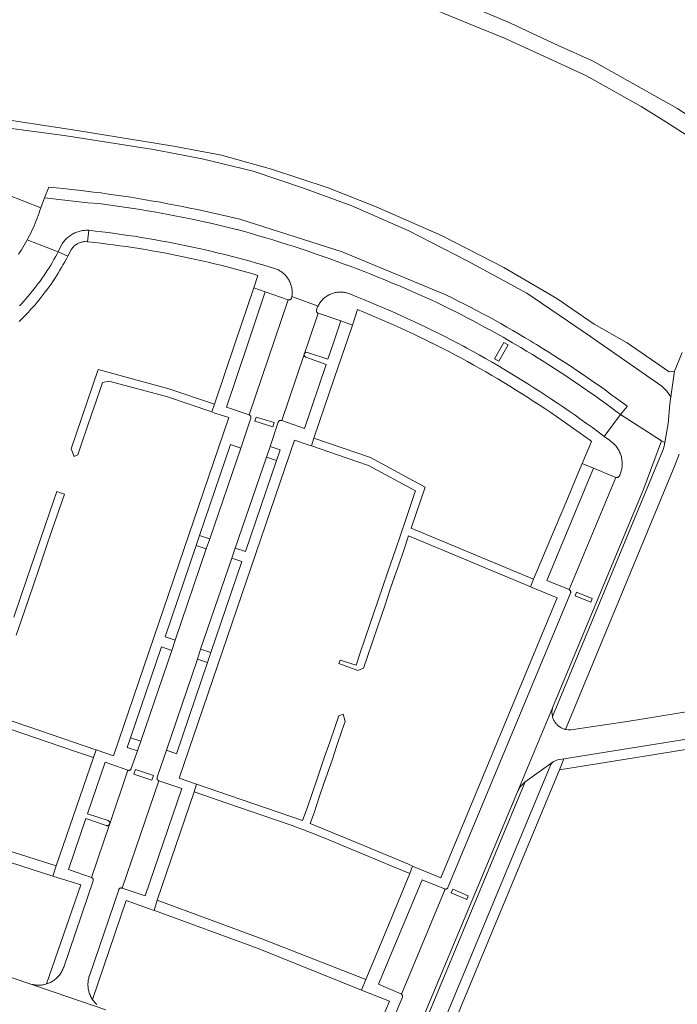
# Model space of a CAD drawing. Extents: x 146402 to 164798, y 455483 to 464134.
# Tile 421 of 575: x 157840 to 157963, y 461876 to 462061. Entities that reach past the tile are written whole.
import ezdxf

# ---------------------------------------------------------------- set-up
doc = ezdxf.new("R2010")
doc.units = 0
doc.header["$LTSCALE"] = 0.2
for name, color, linetype, lineweight in [('B-XX-VH-VERHARDING_ASFALT-GV', 252, 'CONTINUOUS', 18), ('B-XX-VH-VERHARDING_BETONSTRAATSTEEN-GV', 252, 'CONTINUOUS', 18), ('B-XX-VH-VERHARDING_FUNDERING_ZAND-GV', 252, 'CONTINUOUS', 18), ('B-XX-VH-VERHARDING_TEGEL-GV', 252, 'CONTINUOUS', 18)]:
    doc.layers.add(name, color=color, linetype=linetype, lineweight=lineweight)

msp = doc.modelspace()

# ---------------------------------------------------------------- linework, layer by layer
at = {"layer": 'B-XX-VH-VERHARDING_ASFALT-GV'}
for points in [[(157913.735, 462063.89), (157923.759, 462059.72), (157930.386, 462057.037), (157939.362, 462052.955), (157945.773, 462049.978), (157955.992, 462044.24), (157960.594, 462041.367), (157976.211, 462031.369), (157982.303, 462026.869), (157983.57, 462025.966), (157983.575, 462025.092), (157983.506, 462024.583), (157982.969, 462023.377), (157983.075, 462023.293), (157986.445, 462027.264), (157984.784, 462028.708), (157978.207, 462033.497), (157962.758, 462043.857), (157957.992, 462046.541), (157946.878, 462052.819), (157940.433, 462055.704), (157931.491, 462059.879), (157924.918, 462062.702)], [(157963.656, 461998.167), (157962.228, 461994.662), (157961.554, 461989.859), (157961.368, 461988.529), (157961.058, 461984.89), (157960.424, 461981.293), (157960.274, 461980.644), (157960.113, 461979.998), (157939.357, 461929.984), (157939.399, 461929.828), (157939.449, 461929.673), (157939.507, 461929.522), (157939.572, 461929.373), (157939.644, 461929.228), (157939.723, 461929.086), (157939.809, 461928.949), (157939.902, 461928.816), (157940.001, 461928.688), (157940.107, 461928.565), (157940.218, 461928.447), (157940.335, 461928.335), (157940.458, 461928.228), (157940.585, 461928.128), (157940.718, 461928.034), (157940.854, 461927.947), (157940.995, 461927.867), (157941.14, 461927.794), (157941.288, 461927.728), (157941.439, 461927.67), (157941.593, 461927.619), (157941.749, 461927.575), (157941.821, 461927.558), (157962.29, 461977.004), (157963.08, 461979.101)], [(157912.191, 461866.47), (157932.83, 461915.829), (157939.365, 461931.575), (157956.462, 461972.663), (157959.772, 461981.606), (157952.116, 461986.523), (157949.07, 461982.461), (157950.045, 461981.728), (157950.248, 461981.575), (157950.412, 461981.453), (157950.571, 461981.324), (157950.724, 461981.189), (157950.873, 461981.049), (157951.016, 461980.902), (157951.152, 461980.75), (157951.283, 461980.593), (157951.408, 461980.431), (157951.526, 461980.264), (157951.637, 461980.093), (157951.742, 461979.917), (157951.84, 461979.738), (157951.931, 461979.555), (157952.014, 461979.368), (157952.09, 461979.178), (157952.159, 461978.986), (157952.22, 461978.791), (157952.273, 461978.593), (157952.319, 461978.394), (157952.357, 461978.193), (157952.387, 461977.991), (157952.409, 461977.788), (157952.423, 461977.584), (157952.429, 461977.379), (157952.427, 461977.175), (157952.417, 461976.97), (157952.399, 461976.767), (157952.373, 461976.564), (157952.339, 461976.362), (157952.297, 461976.162), (157952.248, 461975.964), (157952.19, 461975.768), (157952.126, 461975.574), (157952.053, 461975.383), (157951.973, 461975.194), (157951.886, 461975.009), (157951.884, 461975.005), (157951.611, 461974.738), (157951.23, 461974.73), (157942.491, 461953.735), (157942.547, 461953.704), (157942.599, 461953.666), (157942.646, 461953.623), (157942.687, 461953.573), (157942.722, 461953.519), (157942.749, 461953.461), (157942.77, 461953.4), (157942.782, 461953.337), (157942.787, 461953.273), (157942.783, 461953.209), (157942.772, 461953.146), (157942.753, 461953.085), (157942.741, 461953.056), (157919.8, 461897.929), (157919.797, 461897.921), (157919.793, 461897.913), (157919.79, 461897.905), (157919.786, 461897.898), (157919.782, 461897.89), (157919.778, 461897.883), (157919.774, 461897.875), (157919.769, 461897.867), (157919.765, 461897.86), (157919.76, 461897.853), (157919.756, 461897.846), (157919.751, 461897.839), (157919.746, 461897.831), (157919.741, 461897.824), (157919.736, 461897.818), (157919.73, 461897.811), (157919.725, 461897.804), (157919.719, 461897.798), (157919.714, 461897.791), (157919.708, 461897.785), (157919.702, 461897.778), (157919.696, 461897.772), (157919.69, 461897.766), (157919.684, 461897.76), (157919.677, 461897.754), (157919.671, 461897.749), (157919.664, 461897.743), (157919.658, 461897.737), (157919.651, 461897.732), (157919.644, 461897.727), (157919.637, 461897.722), (157919.63, 461897.717), (157919.623, 461897.712), (157919.616, 461897.707), (157919.609, 461897.702), (157919.602, 461897.698), (157919.594, 461897.693), (157919.587, 461897.689), (157919.579, 461897.685), (157919.572, 461897.681), (157919.564, 461897.677), (157919.556, 461897.673), (157919.549, 461897.67), (157919.541, 461897.666), (157919.533, 461897.663), (157919.525, 461897.659), (157919.517, 461897.656), (157919.509, 461897.653), (157919.5, 461897.651), (157919.492, 461897.648), (157919.484, 461897.646), (157919.476, 461897.643), (157919.467, 461897.641), (157919.459, 461897.639), (157919.451, 461897.637), (157919.442, 461897.635), (157919.434, 461897.634), (157919.425, 461897.632), (157919.417, 461897.631), (157919.408, 461897.63), (157919.4, 461897.629), (157919.391, 461897.628), (157919.383, 461897.627), (157919.374, 461897.626), (157919.365, 461897.626), (157919.357, 461897.626), (157919.348, 461897.626), (157919.34, 461897.626), (157919.331, 461897.626), (157919.322, 461897.626), (157919.314, 461897.627), (157919.305, 461897.627), (157919.288, 461897.629), (157911.11, 461877.953), (157911.289, 461877.682), (157911.259, 461877.359), (157904.648, 461861.685)], [(157915.03, 461863.182), (157939.05, 461920.952), (157939.265, 461921.228), (157939.525, 461921.464), (157934.238, 461917.738), (157912.023, 461864.288)], [(157912.023, 461864.288), (157934.238, 461917.738), (157933.41, 461916.875), (157932.83, 461915.829), (157912.191, 461866.47)], [(157855.727, 461875.015), (157841.517, 461879.893), (157841.492, 461879.902), (157835.35, 461881.962), (157822.028, 461886.282), (157812.414, 461889.118), (157796.081, 461893.687), (157787.837, 461895.917), (157786.145, 461890.092), (157787.503, 461889.727), (157790.63, 461888.888), (157798.324, 461886.802), (157808.446, 461883.954), (157818.058, 461881.13), (157823.278, 461879.496), (157829.017, 461877.681), (157829.517, 461877.59), (157836.783, 461875.164)]]:
    msp.add_lwpolyline(points, dxfattribs=at)
for points in [[(157943.598, 461952.593), (157943.889, 461953.273), (157946.788, 461952.076), (157946.531, 461951.397)], [(157920.418, 461896.908), (157920.691, 461897.592), (157923.612, 461896.381), (157923.344, 461895.694)]]:
    msp.add_lwpolyline(points, close=True, dxfattribs=at)
at = {"layer": 'B-XX-VH-VERHARDING_BETONSTRAATSTEEN-GV'}
for points in [[(157846.432, 462029.034), (157845.03, 462029.169), (157844.256, 462027.138), (157852.366, 462026.239), (157854.416, 462026.059), (157855.718, 462025.892), (157857.02, 462025.717), (157858.32, 462025.534), (157859.62, 462025.343), (157860.918, 462025.145), (157862.215, 462024.938), (157863.51, 462024.724), (157864.804, 462024.501), (157866.097, 462024.271), (157867.389, 462024.033), (157868.679, 462023.787), (157869.967, 462023.533), (157871.254, 462023.271), (157872.539, 462023.002), (157873.823, 462022.724), (157875.104, 462022.439), (157876.385, 462022.146), (157877.663, 462021.845), (157878.939, 462021.537), (157880.214, 462021.22), (157880.327, 462021.192), (157881.668, 462020.82), (157883.006, 462020.44), (157884.343, 462020.052), (157885.677, 462019.657), (157887.008, 462019.254), (157888.338, 462018.844), (157889.665, 462018.426), (157890.989, 462018), (157892.312, 462017.567), (157893.631, 462017.126), (157894.948, 462016.677), (157896.263, 462016.221), (157897.574, 462015.757), (157898.884, 462015.286), (157900.19, 462014.807), (157901.494, 462014.321), (157902.794, 462013.827), (157904.092, 462013.326), (157905.387, 462012.817), (157906.679, 462012.301), (157907.969, 462011.778), (157909.255, 462011.247), (157910.538, 462010.709), (157911.818, 462010.163), (157913.094, 462009.61), (157914.368, 462009.05), (157915.638, 462008.482), (157916.905, 462007.907), (157917.691, 462007.546), (157918.84, 462006.988), (157919.985, 462006.423), (157921.126, 462005.85), (157922.264, 462005.271), (157923.398, 462004.684), (157924.529, 462004.09), (157925.656, 462003.49), (157926.779, 462002.882), (157927.898, 462002.267), (157929.013, 462001.645), (157930.125, 462001.016), (157931.232, 462000.38), (157931.885, 462000), (157932.336, 461999.737), (157933.435, 461999.088), (157934.53, 461998.431), (157935.621, 461997.768), (157936.708, 461997.098), (157937.791, 461996.421), (157938.87, 461995.737), (157939.944, 461995.047), (157941.014, 461994.349), (157942.079, 461993.645), (157943.14, 461992.935), (157944.197, 461992.218), (157945.249, 461991.494), (157946.296, 461990.763), (157947.339, 461990.027), (157948.378, 461989.283), (157949.411, 461988.533), (157950.44, 461987.777), (157951.464, 461987.014), (157952.116, 461986.523), (157953.389, 461988.079), (157953.37, 461988.093), (157952.341, 461988.866), (157951.307, 461989.633), (157950.269, 461990.393), (157949.225, 461991.147), (157948.177, 461991.895), (157947.125, 461992.635), (157946.067, 461993.37), (157945.006, 461994.097), (157943.939, 461994.818), (157942.869, 461995.533), (157941.794, 461996.241), (157940.714, 461996.942), (157939.63, 461997.636), (157938.542, 461998.323), (157937.45, 461999.004), (157936.353, 461999.678), (157935.822, 462000), (157935.252, 462000.345), (157934.147, 462001.006), (157933.038, 462001.659), (157931.925, 462002.306), (157930.808, 462002.945), (157929.687, 462003.578), (157928.563, 462004.204), (157927.434, 462004.822), (157926.301, 462005.434), (157925.165, 462006.039), (157924.025, 462006.636), (157922.881, 462007.227), (157921.734, 462007.81), (157920.583, 462008.386), (157919.428, 462008.955), (157899.974, 462017.042), (157880.842, 462023.146), (157879.739, 462023.413), (157878.368, 462023.738), (157876.996, 462024.054), (157875.622, 462024.363), (157874.245, 462024.665), (157872.868, 462024.958), (157871.489, 462025.243), (157870.108, 462025.521), (157868.725, 462025.791), (157867.341, 462026.053), (157865.956, 462026.307), (157864.569, 462026.553), (157863.181, 462026.791), (157861.792, 462027.022), (157860.401, 462027.244), (157859.009, 462027.459), (157857.615, 462027.666), (157856.221, 462027.864), (157854.826, 462028.055), (157853.429, 462028.238), (157852.032, 462028.413), (157850.633, 462028.58), (157849.234, 462028.739), (157847.833, 462028.891)], [(157852.366, 462026.239), (157844.256, 462027.138), (157843.548, 462025.279), (157843.393, 462024.793), (157843.231, 462024.309), (157843.06, 462023.827), (157842.883, 462023.349), (157842.698, 462022.873), (157842.505, 462022.4), (157842.305, 462021.93), (157842.098, 462021.464), (157841.883, 462021), (157841.661, 462020.541), (157841.432, 462020.084), (157841.196, 462019.631), (157841.023, 462019.31), (157846.781, 462017.01), (157846.871, 462017.182), (157847.144, 462017.718), (157847.409, 462018.257), (157847.548, 462018.545), (157847.667, 462018.72), (157847.792, 462018.89), (157847.924, 462019.055), (157848.062, 462019.215), (157848.205, 462019.37), (157848.355, 462019.519), (157848.51, 462019.663), (157848.67, 462019.801), (157848.836, 462019.932), (157849.006, 462020.057), (157849.181, 462020.176), (157849.36, 462020.287), (157849.544, 462020.392), (157849.731, 462020.49), (157849.922, 462020.581), (157850.116, 462020.664), (157850.313, 462020.74), (157850.513, 462020.809), (157850.715, 462020.87), (157850.92, 462020.923), (157851.126, 462020.968), (157851.334, 462021.006), (157851.543, 462021.036), (157851.754, 462021.058), (157851.964, 462021.071), (157852.176, 462021.077), (157852.387, 462021.075), (157852.544, 462021.068), (157853.769, 462020.93), (157854.993, 462020.784), (157856.216, 462020.631), (157857.438, 462020.469), (157858.659, 462020.299), (157859.879, 462020.122), (157861.098, 462019.936), (157862.315, 462019.743), (157863.531, 462019.542), (157864.746, 462019.332), (157865.96, 462019.115), (157867.172, 462018.891), (157868.382, 462018.658), (157869.591, 462018.417), (157870.799, 462018.169), (157872.004, 462017.913), (157873.208, 462017.648), (157874.411, 462017.377), (157875.611, 462017.097), (157876.81, 462016.809), (157878.007, 462016.514), (157879.202, 462016.211), (157880.395, 462015.9), (157881.585, 462015.582), (157882.774, 462015.256), (157883.961, 462014.922), (157885.145, 462014.58), (157886.328, 462014.231), (157887.317, 462013.932), (157887.502, 462013.867), (157887.684, 462013.795), (157887.863, 462013.716), (157888.039, 462013.629), (157888.211, 462013.535), (157888.379, 462013.434), (157888.543, 462013.326), (157888.702, 462013.212), (157888.856, 462013.092), (157889.005, 462012.965), (157889.15, 462012.832), (157889.288, 462012.694), (157889.421, 462012.549), (157889.548, 462012.4), (157889.668, 462012.245), (157889.782, 462012.086), (157889.89, 462011.922), (157889.991, 462011.755), (157890.084, 462011.582), (157890.171, 462011.407), (157890.251, 462011.228), (157890.323, 462011.046), (157890.387, 462010.861), (157890.444, 462010.673), (157890.494, 462010.484), (157890.535, 462010.292), (157890.569, 462010.099), (157890.595, 462009.905), (157890.613, 462009.71), (157890.622, 462009.514), (157890.624, 462009.318), (157890.618, 462009.122), (157890.604, 462008.927), (157890.582, 462008.732), (157890.576, 462008.686), (157895.468, 462006.86), (157895.479, 462006.882), (157895.566, 462007.054), (157895.661, 462007.221), (157895.762, 462007.385), (157895.87, 462007.544), (157895.985, 462007.698), (157896.106, 462007.848), (157896.233, 462007.992), (157896.366, 462008.131), (157896.505, 462008.265), (157896.649, 462008.392), (157896.798, 462008.514), (157896.952, 462008.629), (157897.111, 462008.737), (157897.274, 462008.839), (157897.442, 462008.934), (157897.613, 462009.022), (157897.787, 462009.103), (157897.965, 462009.176), (157898.146, 462009.242), (157898.329, 462009.301), (157898.515, 462009.352), (157898.702, 462009.395), (157898.891, 462009.43), (157899.082, 462009.457), (157899.273, 462009.477), (157899.465, 462009.488), (157899.657, 462009.491), (157899.85, 462009.487), (157900.042, 462009.474), (157900.233, 462009.453), (157900.423, 462009.425), (157900.612, 462009.389), (157900.8, 462009.344), (157900.985, 462009.292), (157901.168, 462009.233), (157901.348, 462009.166), (157901.525, 462009.091), (157901.563, 462009.074), (157902.764, 462008.596), (157903.962, 462008.111), (157905.157, 462007.618), (157906.348, 462007.118), (157907.537, 462006.611), (157908.723, 462006.096), (157909.905, 462005.574), (157911.084, 462005.045), (157912.26, 462004.508), (157913.432, 462003.964), (157914.601, 462003.413), (157915.767, 462002.855), (157916.929, 462002.289), (157918.087, 462001.717), (157919.243, 462001.137), (157920.394, 462000.55), (157921.456, 462000), (157921.542, 461999.955), (157922.686, 461999.354), (157923.35, 461999.001), (157924.51, 461998.36), (157925.667, 461997.711), (157926.82, 461997.056), (157927.969, 461996.394), (157929.113, 461995.724), (157930.254, 461995.048), (157931.391, 461994.365), (157932.523, 461993.675), (157933.651, 461992.979), (157934.775, 461992.275), (157935.895, 461991.565), (157937.01, 461990.848), (157938.121, 461990.124), (157939.228, 461989.394), (157940.33, 461988.657), (157941.428, 461987.913), (157942.521, 461987.163), (157943.61, 461986.406), (157944.694, 461985.643), (157945.774, 461984.873), (157946.849, 461984.096), (157947.919, 461983.313), (157948.984, 461982.524), (157949.07, 461982.461), (157952.116, 461986.523), (157951.464, 461987.014), (157950.44, 461987.777), (157949.411, 461988.533), (157948.378, 461989.283), (157947.339, 461990.027), (157946.296, 461990.763), (157945.249, 461991.494), (157944.197, 461992.218), (157943.14, 461992.935), (157942.079, 461993.645), (157941.014, 461994.349), (157939.944, 461995.047), (157938.87, 461995.737), (157937.791, 461996.421), (157936.708, 461997.098), (157935.621, 461997.768), (157934.53, 461998.431), (157933.435, 461999.088), (157932.336, 461999.737), (157931.885, 462000), (157931.232, 462000.38), (157930.125, 462001.016), (157929.013, 462001.645), (157927.898, 462002.267), (157926.779, 462002.882), (157925.656, 462003.49), (157924.529, 462004.09), (157923.398, 462004.684), (157922.264, 462005.271), (157921.126, 462005.85), (157919.985, 462006.423), (157918.84, 462006.988), (157917.691, 462007.546), (157916.905, 462007.907), (157915.638, 462008.482), (157914.368, 462009.05), (157913.094, 462009.61), (157911.818, 462010.163), (157910.538, 462010.709), (157909.255, 462011.247), (157907.969, 462011.778), (157906.679, 462012.301), (157905.387, 462012.817), (157904.092, 462013.326), (157902.794, 462013.827), (157901.494, 462014.321), (157900.19, 462014.807), (157898.884, 462015.286), (157897.574, 462015.757), (157896.263, 462016.221), (157894.948, 462016.677), (157893.631, 462017.126), (157892.312, 462017.567), (157890.989, 462018), (157889.665, 462018.426), (157888.338, 462018.844), (157887.008, 462019.254), (157885.677, 462019.657), (157884.343, 462020.052), (157883.006, 462020.44), (157881.668, 462020.82), (157880.327, 462021.192), (157880.214, 462021.22), (157878.939, 462021.537), (157877.663, 462021.845), (157876.385, 462022.146), (157875.104, 462022.439), (157873.823, 462022.724), (157872.539, 462023.002), (157871.254, 462023.271), (157869.967, 462023.533), (157868.679, 462023.787), (157867.389, 462024.033), (157866.097, 462024.271), (157864.804, 462024.501), (157863.51, 462024.724), (157862.215, 462024.938), (157860.918, 462025.145), (157859.62, 462025.343), (157858.32, 462025.534), (157857.02, 462025.717), (157855.718, 462025.892), (157854.416, 462026.059)], [(157852.387, 462021.075), (157852.176, 462021.077), (157851.964, 462021.071), (157851.754, 462021.058), (157851.543, 462021.036), (157851.334, 462021.006), (157851.126, 462020.968), (157850.92, 462020.923), (157850.715, 462020.87), (157850.513, 462020.809), (157850.313, 462020.74), (157850.116, 462020.664), (157849.922, 462020.581), (157849.731, 462020.49), (157849.544, 462020.392), (157849.36, 462020.287), (157849.181, 462020.176), (157849.006, 462020.057), (157848.836, 462019.932), (157848.67, 462019.801), (157848.51, 462019.663), (157848.355, 462019.519), (157848.205, 462019.37), (157848.062, 462019.215), (157847.924, 462019.055), (157847.792, 462018.89), (157847.667, 462018.72), (157847.548, 462018.545), (157847.409, 462018.257), (157847.144, 462017.718), (157846.871, 462017.182), (157846.781, 462017.01), (157848.621, 462016.214), (157848.639, 462016.25), (157848.918, 462016.797), (157849.189, 462017.348), (157849.213, 462017.389), (157849.3, 462017.525), (157849.393, 462017.656), (157849.492, 462017.783), (157849.598, 462017.904), (157849.71, 462018.021), (157849.827, 462018.131), (157849.949, 462018.236), (157850.077, 462018.334), (157850.209, 462018.426), (157850.346, 462018.511), (157850.487, 462018.589), (157850.631, 462018.661), (157850.779, 462018.724), (157850.93, 462018.781), (157851.084, 462018.83), (157851.239, 462018.871), (157851.397, 462018.905), (157851.556, 462018.931), (157851.716, 462018.948), (157851.877, 462018.958), (157852.269, 462018.917), (157852.544, 462021.068)], [(157889.883, 462008.058), (157885.586, 462009.511), (157882.372, 462000), (157878.301, 461987.952), (157882.595, 461986.516)], [(157895.495, 462005.528), (157895.474, 462005.536), (157893.599, 462000), (157892.921, 461997.997), (157893.182, 461998.204), (157893.515, 461998.2), (157897.319, 461996.895), (157898.373, 462000), (157899.758, 462004.078), (157895.517, 462005.521)], [(157928.496, 461997.011), (157930.245, 462000.073), (157931.048, 461999.615), (157929.298, 461996.552)], [(157931.048, 461999.615), (157930.245, 462000.073), (157928.496, 461997.011), (157929.298, 461996.552)], [(157892.924, 461997.465), (157892.848, 461997.78), (157888.664, 461985.425), (157892.94, 461983.957), (157896.999, 461995.945), (157893.177, 461997.264)], [(157887.239, 461985.041), (157883.854, 461986.049), (157883.623, 461985.275), (157887.009, 461984.267)], [(157883.623, 461985.275), (157883.854, 461986.049), (157887.239, 461985.041), (157887.009, 461984.267)], [(157960.424, 461981.293), (157959.772, 461981.606), (157956.462, 461972.663), (157939.365, 461931.575), (157939.263, 461930.78), (157939.357, 461929.984), (157960.113, 461979.998), (157960.274, 461980.644)], [(157880.986, 461980.258), (157879.096, 461980.916), (157873.277, 461963.858), (157875.178, 461963.243)], [(157887.685, 461977.919), (157885.806, 461978.57), (157879.961, 461961.513), (157881.866, 461960.9)], [(157951.23, 461974.73), (157947.031, 461976.496), (157938.291, 461955.464), (157942.491, 461953.735)], [(157874.542, 461961.374), (157872.63, 461961.981), (157866.816, 461944.926), (157868.716, 461944.265)], [(157881.221, 461959.013), (157879.334, 461959.648), (157873.485, 461942.577), (157875.41, 461941.955)], [(157946.788, 461952.076), (157943.889, 461953.273), (157943.598, 461952.593), (157946.531, 461951.397)], [(157868.06, 461942.358), (157866.173, 461943.043), (157860.36, 461925.99), (157862.26, 461925.346)], [(157874.756, 461940.06), (157872.864, 461940.704), (157867.062, 461923.671), (157868.957, 461923.004)], [(157859.873, 461919.889), (157855.594, 461921.388), (157852.298, 461911.741), (157856.152, 461910.473), (157856.432, 461910.22), (157856.455, 461909.844)], [(157864.641, 461918.888), (157861.27, 461920.045), (157860.978, 461919.195), (157864.35, 461918.038)], [(157860.978, 461919.195), (157861.27, 461920.045), (157864.641, 461918.888), (157864.35, 461918.038)], [(157869.934, 461916.479), (157865.624, 461917.935), (157858.763, 461897.819), (157858.768, 461897.817), (157863.07, 461896.358)], [(157855.82, 461909.534), (157852.006, 461910.856), (157848.744, 461901.272), (157853.035, 461899.794), (157856.418, 461909.761), (157856.384, 461909.708), (157856.343, 461909.66), (157856.297, 461909.617), (157856.245, 461909.581), (157856.189, 461909.551), (157856.13, 461909.529), (157856.069, 461909.514), (157856.006, 461909.507), (157855.943, 461909.508), (157855.881, 461909.517)], [(157919.133, 461897.673), (157914.987, 461899.392), (157906.807, 461879.789), (157911.003, 461878.015), (157911.058, 461877.987), (157911.11, 461877.953), (157919.288, 461897.629), (157919.208, 461897.644)], [(157923.612, 461896.381), (157920.691, 461897.592), (157920.418, 461896.908), (157923.344, 461895.694)]]:
    msp.add_lwpolyline(points, close=True, dxfattribs=at)
for points in [[(157839.349, 462016.574), (157839.633, 462016.998), (157839.911, 462017.427), (157840.182, 462017.859), (157840.446, 462018.296), (157840.703, 462018.738), (157840.953, 462019.183), (157841.023, 462019.31), (157841.196, 462019.631), (157841.432, 462020.084), (157841.661, 462020.541), (157841.883, 462021), (157842.098, 462021.464), (157842.305, 462021.93), (157842.505, 462022.4), (157842.698, 462022.873), (157842.883, 462023.349), (157843.06, 462023.827), (157843.231, 462024.309), (157843.393, 462024.793), (157843.548, 462025.279), (157837.158, 462027.798)], [(157839.585, 462006.932), (157839.995, 462007.371), (157840.399, 462007.815), (157840.798, 462008.265), (157841.19, 462008.72), (157841.576, 462009.181), (157841.956, 462009.646), (157842.329, 462010.117), (157842.697, 462010.592), (157843.058, 462011.073), (157843.412, 462011.558), (157843.76, 462012.047), (157844.102, 462012.542), (157844.437, 462013.041), (157844.765, 462013.544), (157845.086, 462014.051), (157845.401, 462014.563), (157845.709, 462015.079), (157846.01, 462015.599), (157846.304, 462016.123), (157846.591, 462016.651), (157846.781, 462017.01), (157841.023, 462019.31), (157840.953, 462019.183), (157840.703, 462018.738), (157840.446, 462018.296), (157840.182, 462017.859), (157839.911, 462017.427), (157839.633, 462016.998), (157839.349, 462016.574)], [(157854.019, 461876.035), (157853.874, 461876.172), (157853.734, 461876.316), (157853.6, 461876.465), (157853.472, 461876.619), (157853.35, 461876.778), (157853.246, 461876.925), (157853.137, 461877.093), (157853.034, 461877.265), (157852.938, 461877.44), (157852.85, 461877.62), (157852.768, 461877.803), (157852.694, 461877.989), (157852.628, 461878.178), (157852.569, 461878.369), (157852.518, 461878.563), (157852.475, 461878.758), (157852.439, 461878.955), (157852.411, 461879.154), (157852.392, 461879.353), (157852.38, 461879.553), (157852.376, 461879.753), (157852.38, 461879.953), (157852.393, 461880.153), (157852.413, 461880.352), (157852.441, 461880.551), (157852.477, 461880.748), (157852.521, 461880.943), (157852.573, 461881.137), (157852.632, 461881.328), (157852.657, 461881.401), (157858.136, 461897.495), (157858.159, 461897.554), (157858.189, 461897.609), (157858.226, 461897.661), (157858.269, 461897.707), (157858.317, 461897.747), (157858.371, 461897.781), (157858.428, 461897.808), (157858.488, 461897.827), (157858.55, 461897.839), (157858.613, 461897.843), (157858.676, 461897.839), (157858.738, 461897.826), (157858.763, 461897.819), (157865.624, 461917.935), (157865.342, 461918.193), (157865.319, 461918.574), (157867.062, 461923.671), (157872.864, 461940.704), (157873.485, 461942.577), (157879.334, 461959.648), (157879.961, 461961.513), (157885.806, 461978.57), (157886.476, 461980.545), (157888.027, 461985.121), (157888.051, 461985.179), (157888.082, 461985.234), (157888.119, 461985.284), (157888.163, 461985.329), (157888.212, 461985.368), (157888.265, 461985.4), (157888.323, 461985.426), (157888.383, 461985.443), (157888.444, 461985.453), (157888.507, 461985.456), (157888.569, 461985.45), (157888.63, 461985.436), (157888.664, 461985.425), (157892.848, 461997.78), (157892.872, 461997.893), (157892.921, 461997.997), (157893.599, 462000), (157895.474, 462005.536), (157895.418, 462005.562), (157895.365, 462005.596), (157895.318, 462005.635), (157895.275, 462005.681), (157895.24, 462005.732), (157895.21, 462005.787), (157895.188, 462005.845), (157895.174, 462005.905), (157895.168, 462005.967), (157895.169, 462006.029), (157895.179, 462006.09), (157895.196, 462006.15), (157895.202, 462006.165), (157895.26, 462006.348), (157895.325, 462006.529), (157895.398, 462006.707), (157895.468, 462006.86), (157890.576, 462008.686), (157890.552, 462008.538), (157890.523, 462008.388), (157890.501, 462008.329), (157890.472, 462008.273), (157890.436, 462008.221), (157890.393, 462008.174), (157890.345, 462008.133), (157890.293, 462008.098), (157890.236, 462008.07), (157890.176, 462008.049), (157890.114, 462008.036), (157890.051, 462008.032), (157889.988, 462008.035), (157889.926, 462008.046), (157889.883, 462008.058), (157882.595, 461986.516), (157882.879, 461986.244), (157882.908, 461985.852), (157880.986, 461980.258), (157875.178, 461963.243), (157874.542, 461961.374), (157868.716, 461944.265), (157868.06, 461942.358), (157862.26, 461925.346), (157861.628, 461923.514), (157860.494, 461920.225), (157860.483, 461920.19), (157860.458, 461920.133), (157860.426, 461920.079), (157860.387, 461920.03), (157860.343, 461919.986), (157860.293, 461919.948), (157860.239, 461919.916), (157860.181, 461919.892), (157860.12, 461919.876), (157860.058, 461919.867), (157859.996, 461919.867), (157859.934, 461919.874), (157859.873, 461919.889), (157856.455, 461909.844), (157856.445, 461909.818), (157856.418, 461909.761), (157853.035, 461899.794), (157853.079, 461899.777), (157853.135, 461899.749), (157853.186, 461899.713), (157853.233, 461899.672), (157853.274, 461899.624), (157853.308, 461899.572), (157853.336, 461899.516), (157853.356, 461899.457), (157853.368, 461899.396), (157853.373, 461899.333), (157853.37, 461899.271), (157853.358, 461899.209), (157853.339, 461899.15), (157847.832, 461883.001), (157847.804, 461882.92), (157847.733, 461882.734), (157847.655, 461882.551), (157847.57, 461882.371), (157847.477, 461882.194), (157847.378, 461882.022), (157847.271, 461881.853), (157847.158, 461881.689), (157847.038, 461881.53), (157846.913, 461881.375), (157846.78, 461881.226), (157846.642, 461881.082), (157846.499, 461880.944), (157846.35, 461880.812), (157846.196, 461880.685), (157846.037, 461880.565), (157845.873, 461880.452), (157845.705, 461880.345), (157845.532, 461880.245), (157845.356, 461880.152), (157845.176, 461880.066), (157844.993, 461879.988), (157844.807, 461879.917), (157844.618, 461879.853), (157844.462, 461879.807), (157844.269, 461879.757), (157844.074, 461879.715), (157843.878, 461879.681), (157843.68, 461879.655), (157843.481, 461879.637), (157843.282, 461879.627), (157843.083, 461879.625), (157842.883, 461879.631), (157842.685, 461879.644), (157842.486, 461879.666), (157842.289, 461879.696), (157842.093, 461879.734), (157841.899, 461879.779), (157841.707, 461879.832), (157841.517, 461879.893), (157855.727, 461875.015)], [(157965.595, 461931.023), (157953.353, 461929.04), (157942.833, 461927.488), (157942.324, 461927.484), (157941.821, 461927.558), (157941.749, 461927.575), (157941.593, 461927.619), (157941.439, 461927.67), (157941.288, 461927.728), (157941.14, 461927.794), (157940.995, 461927.867), (157940.854, 461927.947), (157940.718, 461928.034), (157940.585, 461928.128), (157940.458, 461928.228), (157940.335, 461928.335), (157940.218, 461928.447), (157940.107, 461928.565), (157940.001, 461928.688), (157939.902, 461928.816), (157939.809, 461928.949), (157939.723, 461929.086), (157939.644, 461929.228), (157939.572, 461929.373), (157939.507, 461929.522), (157939.449, 461929.673), (157939.399, 461929.828), (157939.357, 461929.984), (157939.263, 461930.78), (157939.365, 461931.575), (157932.83, 461915.829), (157933.41, 461916.875), (157934.238, 461917.738), (157939.525, 461921.464), (157939.588, 461921.51), (157939.653, 461921.554), (157940.334, 461921.838), (157941.525, 461922.03), (157955.192, 461924.232), (157972.304, 461926.973)]]:
    msp.add_lwpolyline(points, dxfattribs=at)
at = {"layer": 'B-XX-VH-VERHARDING_FUNDERING_ZAND-GV'}
msp.add_lwpolyline([(157831.392, 462040.984), (157847.943, 462038.83), (157864.625, 462036.232), (157873.761, 462034.465), (157883.293, 462032.142), (157892.777, 462028.935), (157901.773, 462025.663), (157912.49, 462020.988), (157923.424, 462015.361), (157934.556, 462009.267), (157946.475, 462001.178), (157948.181, 462000), (157959.846, 461991.849), (157960.791, 461990.948), (157961.554, 461989.859), (157962.228, 461994.662), (157961.223, 461994.533), (157953.386, 462000), (157947.172, 462003.499), (157940.175, 462008.29), (157930.282, 462014.09), (157918.685, 462020.053), (157906.377, 462025.465), (157897.382, 462029.047), (157886.748, 462032.503), (157877.395, 462035.113), (157868.391, 462036.835), (157850.361, 462039.771), (157833.126, 462042.415)], dxfattribs=at)
at = {"layer": 'B-XX-VH-VERHARDING_TEGEL-GV'}
for points in [[(157853.769, 462020.93), (157852.544, 462021.068), (157852.269, 462018.917), (157852.405, 462018.903), (157853.601, 462018.773), (157854.795, 462018.635), (157855.989, 462018.489), (157857.182, 462018.335), (157858.374, 462018.173), (157859.565, 462018.004), (157860.754, 462017.826), (157861.943, 462017.64), (157863.13, 462017.447), (157864.315, 462017.246), (157865.5, 462017.036), (157866.683, 462016.819), (157867.864, 462016.594), (157869.044, 462016.361), (157870.223, 462016.121), (157871.4, 462015.872), (157872.575, 462015.616), (157873.748, 462015.352), (157874.92, 462015.08), (157876.089, 462014.8), (157877.257, 462014.513), (157878.423, 462014.217), (157879.587, 462013.914), (157880.749, 462013.604), (157881.909, 462013.285), (157883.067, 462012.959), (157884.222, 462012.625), (157883.429, 462010.269), (157885.586, 462009.511), (157889.883, 462008.058), (157889.926, 462008.046), (157889.988, 462008.035), (157890.051, 462008.032), (157890.114, 462008.036), (157890.176, 462008.049), (157890.236, 462008.07), (157890.293, 462008.098), (157890.345, 462008.133), (157890.393, 462008.174), (157890.436, 462008.221), (157890.472, 462008.273), (157890.501, 462008.329), (157890.523, 462008.388), (157890.552, 462008.538), (157890.576, 462008.686), (157890.582, 462008.732), (157890.604, 462008.927), (157890.618, 462009.122), (157890.624, 462009.318), (157890.622, 462009.514), (157890.613, 462009.71), (157890.595, 462009.905), (157890.569, 462010.099), (157890.535, 462010.292), (157890.494, 462010.484), (157890.444, 462010.673), (157890.387, 462010.861), (157890.323, 462011.046), (157890.251, 462011.228), (157890.171, 462011.407), (157890.084, 462011.582), (157889.991, 462011.755), (157889.89, 462011.922), (157889.782, 462012.086), (157889.668, 462012.245), (157889.548, 462012.4), (157889.421, 462012.549), (157889.288, 462012.694), (157889.15, 462012.832), (157889.005, 462012.965), (157888.856, 462013.092), (157888.702, 462013.212), (157888.543, 462013.326), (157888.379, 462013.434), (157888.211, 462013.535), (157888.039, 462013.629), (157887.863, 462013.716), (157887.684, 462013.795), (157887.502, 462013.867), (157887.317, 462013.932), (157886.328, 462014.231), (157885.145, 462014.58), (157883.961, 462014.922), (157882.774, 462015.256), (157881.585, 462015.582), (157880.395, 462015.9), (157879.202, 462016.211), (157878.007, 462016.514), (157876.81, 462016.809), (157875.611, 462017.097), (157874.411, 462017.377), (157873.208, 462017.648), (157872.004, 462017.913), (157870.799, 462018.169), (157869.591, 462018.417), (157868.382, 462018.658), (157867.172, 462018.891), (157865.96, 462019.115), (157864.746, 462019.332), (157863.531, 462019.542), (157862.315, 462019.743), (157861.098, 462019.936), (157859.879, 462020.122), (157858.659, 462020.299), (157857.438, 462020.469), (157856.216, 462020.631), (157854.993, 462020.784)], [(157885.586, 462009.511), (157883.429, 462010.269), (157879.974, 462000), (157876.09, 461988.458), (157875.591, 461987.029), (157876.172, 461986.832), (157878.773, 461985.987), (157857.136, 461922.607), (157853.9, 461923.705), (157853.399, 461922.276), (157846.427, 461901.978), (157845.807, 461900.079), (157851.024, 461898.414), (157844.618, 461879.853), (157844.807, 461879.917), (157844.993, 461879.988), (157845.176, 461880.066), (157845.356, 461880.152), (157845.532, 461880.245), (157845.705, 461880.345), (157845.873, 461880.452), (157846.037, 461880.565), (157846.196, 461880.685), (157846.35, 461880.812), (157846.499, 461880.944), (157846.642, 461881.082), (157846.78, 461881.226), (157846.913, 461881.375), (157847.038, 461881.53), (157847.158, 461881.689), (157847.271, 461881.853), (157847.378, 461882.022), (157847.477, 461882.194), (157847.57, 461882.371), (157847.655, 461882.551), (157847.733, 461882.734), (157847.804, 461882.92), (157847.832, 461883.001), (157853.339, 461899.15), (157853.358, 461899.209), (157853.37, 461899.271), (157853.373, 461899.333), (157853.368, 461899.396), (157853.356, 461899.457), (157853.336, 461899.516), (157853.308, 461899.572), (157853.274, 461899.624), (157853.233, 461899.672), (157853.186, 461899.713), (157853.135, 461899.749), (157853.079, 461899.777), (157853.035, 461899.794), (157848.744, 461901.272), (157852.006, 461910.856), (157855.82, 461909.534), (157855.881, 461909.517), (157855.943, 461909.508), (157856.006, 461909.507), (157856.069, 461909.514), (157856.13, 461909.529), (157856.189, 461909.551), (157856.245, 461909.581), (157856.297, 461909.617), (157856.343, 461909.66), (157856.384, 461909.708), (157856.418, 461909.761), (157856.445, 461909.818), (157856.455, 461909.844), (157856.432, 461910.22), (157856.152, 461910.473), (157852.298, 461911.741), (157855.594, 461921.388), (157859.873, 461919.889), (157859.934, 461919.874), (157859.996, 461919.867), (157860.058, 461919.867), (157860.12, 461919.876), (157860.181, 461919.892), (157860.239, 461919.916), (157860.293, 461919.948), (157860.343, 461919.986), (157860.387, 461920.03), (157860.426, 461920.079), (157860.458, 461920.133), (157860.483, 461920.19), (157860.494, 461920.225), (157861.628, 461923.514), (157859.719, 461924.156), (157860.36, 461925.99), (157866.173, 461943.043), (157868.06, 461942.358), (157868.716, 461944.265), (157866.816, 461944.926), (157872.63, 461961.981), (157873.277, 461963.858), (157879.096, 461980.916), (157880.986, 461980.258), (157882.908, 461985.852), (157882.879, 461986.244), (157882.595, 461986.516), (157878.301, 461987.952), (157882.372, 462000)], [(157899.85, 462009.487), (157899.657, 462009.491), (157899.465, 462009.488), (157899.273, 462009.477), (157899.082, 462009.457), (157898.891, 462009.43), (157898.702, 462009.395), (157898.515, 462009.352), (157898.329, 462009.301), (157898.146, 462009.242), (157897.965, 462009.176), (157897.787, 462009.103), (157897.613, 462009.022), (157897.442, 462008.934), (157897.274, 462008.839), (157897.111, 462008.737), (157896.952, 462008.629), (157896.798, 462008.514), (157896.649, 462008.392), (157896.505, 462008.265), (157896.366, 462008.131), (157896.233, 462007.992), (157896.106, 462007.848), (157895.985, 462007.698), (157895.87, 462007.544), (157895.762, 462007.385), (157895.661, 462007.221), (157895.566, 462007.054), (157895.479, 462006.882), (157895.468, 462006.86), (157895.398, 462006.707), (157895.325, 462006.529), (157895.26, 462006.348), (157895.202, 462006.165), (157895.196, 462006.15), (157895.179, 462006.09), (157895.169, 462006.029), (157895.168, 462005.967), (157895.174, 462005.905), (157895.188, 462005.845), (157895.21, 462005.787), (157895.24, 462005.732), (157895.275, 462005.681), (157895.318, 462005.635), (157895.365, 462005.596), (157895.418, 462005.562), (157895.474, 462005.536), (157895.495, 462005.528), (157895.517, 462005.521), (157899.758, 462004.078), (157901.896, 462003.31), (157902.876, 462006.199), (157904.046, 462005.722), (157905.214, 462005.237), (157906.378, 462004.745), (157907.539, 462004.245), (157908.697, 462003.738), (157909.852, 462003.224), (157911.003, 462002.702), (157912.151, 462002.173), (157913.296, 462001.637), (157914.438, 462001.094), (157915.575, 462000.543), (157916.681, 462000), (157916.71, 461999.986), (157917.841, 461999.421), (157918.968, 461998.849), (157920.091, 461998.27), (157921.211, 461997.683), (157922.327, 461997.09), (157922.337, 461997.085), (157923.479, 461996.456), (157924.617, 461995.82), (157925.751, 461995.176), (157926.881, 461994.526), (157928.007, 461993.869), (157929.129, 461993.205), (157930.247, 461992.534), (157931.361, 461991.857), (157932.47, 461991.172), (157933.575, 461990.481), (157934.677, 461989.783), (157935.773, 461989.078), (157936.866, 461988.367), (157937.954, 461987.648), (157939.037, 461986.923), (157940.117, 461986.192), (157941.191, 461985.454), (157942.261, 461984.709), (157943.327, 461983.958), (157944.388, 461983.2), (157945.444, 461982.436), (157946.495, 461981.665), (157946.689, 461981.522), (157944.951, 461977.39), (157947.031, 461976.496), (157951.23, 461974.73), (157951.611, 461974.738), (157951.884, 461975.005), (157951.886, 461975.009), (157951.973, 461975.194), (157952.053, 461975.383), (157952.126, 461975.574), (157952.19, 461975.768), (157952.248, 461975.964), (157952.297, 461976.162), (157952.339, 461976.362), (157952.373, 461976.564), (157952.399, 461976.767), (157952.417, 461976.97), (157952.427, 461977.175), (157952.429, 461977.379), (157952.423, 461977.584), (157952.409, 461977.788), (157952.387, 461977.991), (157952.357, 461978.193), (157952.319, 461978.394), (157952.273, 461978.593), (157952.22, 461978.791), (157952.159, 461978.986), (157952.09, 461979.178), (157952.014, 461979.368), (157951.931, 461979.555), (157951.84, 461979.738), (157951.742, 461979.917), (157951.637, 461980.093), (157951.526, 461980.264), (157951.408, 461980.431), (157951.283, 461980.593), (157951.152, 461980.75), (157951.016, 461980.902), (157950.873, 461981.049), (157950.724, 461981.189), (157950.571, 461981.324), (157950.412, 461981.453), (157950.248, 461981.575), (157950.045, 461981.728), (157949.07, 461982.461), (157948.984, 461982.524), (157947.919, 461983.313), (157946.849, 461984.096), (157945.774, 461984.873), (157944.694, 461985.643), (157943.61, 461986.406), (157942.521, 461987.163), (157941.428, 461987.913), (157940.33, 461988.657), (157939.228, 461989.394), (157938.121, 461990.124), (157937.01, 461990.848), (157935.895, 461991.565), (157934.775, 461992.275), (157933.651, 461992.979), (157932.523, 461993.675), (157931.391, 461994.365), (157930.254, 461995.048), (157929.113, 461995.724), (157927.969, 461996.394), (157926.82, 461997.056), (157925.667, 461997.711), (157924.51, 461998.36), (157923.35, 461999.001), (157922.686, 461999.354), (157921.542, 461999.955), (157921.456, 462000), (157920.394, 462000.55), (157919.243, 462001.137), (157918.087, 462001.717), (157916.929, 462002.289), (157915.767, 462002.855), (157914.601, 462003.413), (157913.432, 462003.964), (157912.26, 462004.508), (157911.084, 462005.045), (157909.905, 462005.574), (157908.723, 462006.096), (157907.537, 462006.611), (157906.348, 462007.118), (157905.157, 462007.618), (157903.962, 462008.111), (157902.764, 462008.596), (157901.563, 462009.074), (157901.525, 462009.091), (157901.348, 462009.166), (157901.168, 462009.233), (157900.985, 462009.292), (157900.8, 462009.344), (157900.612, 462009.389), (157900.423, 462009.425), (157900.233, 462009.453), (157900.042, 462009.474)], [(157901.896, 462003.31), (157899.758, 462004.078), (157898.373, 462000), (157897.319, 461996.895), (157893.515, 461998.2), (157893.182, 461998.204), (157892.921, 461997.997), (157892.872, 461997.893), (157892.848, 461997.78), (157892.924, 461997.465), (157893.177, 461997.264), (157896.999, 461995.945), (157892.94, 461983.957), (157888.664, 461985.425), (157888.63, 461985.436), (157888.569, 461985.45), (157888.507, 461985.456), (157888.444, 461985.453), (157888.383, 461985.443), (157888.323, 461985.426), (157888.265, 461985.4), (157888.212, 461985.368), (157888.163, 461985.329), (157888.119, 461985.284), (157888.082, 461985.234), (157888.051, 461985.179), (157888.027, 461985.121), (157886.476, 461980.545), (157888.38, 461979.917), (157887.685, 461977.919), (157881.866, 461960.9), (157879.961, 461961.513), (157879.334, 461959.648), (157881.221, 461959.013), (157875.41, 461941.955), (157874.756, 461940.06), (157868.957, 461923.004), (157867.062, 461923.671), (157865.319, 461918.574), (157865.342, 461918.193), (157865.624, 461917.935), (157869.934, 461916.479), (157863.07, 461896.358), (157858.768, 461897.817), (157858.763, 461897.819), (157858.738, 461897.826), (157858.676, 461897.839), (157858.613, 461897.843), (157858.55, 461897.839), (157858.488, 461897.827), (157858.428, 461897.808), (157858.371, 461897.781), (157858.317, 461897.747), (157858.269, 461897.707), (157858.226, 461897.661), (157858.189, 461897.609), (157858.159, 461897.554), (157858.136, 461897.495), (157852.657, 461881.401), (157852.632, 461881.328), (157852.573, 461881.137), (157852.521, 461880.943), (157852.477, 461880.748), (157852.441, 461880.551), (157852.413, 461880.352), (157852.393, 461880.153), (157852.38, 461879.953), (157852.376, 461879.753), (157852.38, 461879.553), (157852.392, 461879.353), (157852.411, 461879.154), (157852.439, 461878.955), (157852.475, 461878.758), (157852.518, 461878.563), (157852.569, 461878.369), (157852.628, 461878.178), (157852.694, 461877.989), (157852.768, 461877.803), (157852.85, 461877.62), (157852.938, 461877.44), (157853.034, 461877.265), (157853.137, 461877.093), (157853.246, 461876.925), (157859.529, 461895.489), (157864.772, 461893.647), (157865.341, 461895.542), (157872.261, 461915.85), (157872.739, 461917.282), (157872.72, 461917.289), (157869.438, 461918.384), (157891.064, 461981.765), (157893.65, 461980.869), (157894.244, 461980.666), (157894.707, 461982.118), (157898.56, 461993.475), (157901.022, 462000.733)], [(157867.506, 461991.368), (157854.308, 461994.972), (157849.26, 461980.094), (157849.785, 461978.677), (157850.484, 461979.007), (157851.257, 461981.27), (157852.182, 461983.999), (157853.114, 461986.749), (157853.843, 461988.847), (157854.784, 461991.612), (157855.103, 461992.551), (157856.266, 461992.825), (157867.087, 461989.92), (157875.591, 461987.029), (157876.09, 461988.458)], [(157905.314, 461978.488), (157894.707, 461982.118), (157894.244, 461980.666), (157902.722, 461977.766), (157904.906, 461977.023), (157913.704, 461972.22), (157913.462, 461971.545), (157912.524, 461968.78), (157911.824, 461966.716), (157910.885, 461963.965), (157909.948, 461961.217), (157908.524, 461957.055), (157907.588, 461954.306), (157906.652, 461951.556), (157905.244, 461947.408), (157904.307, 461944.658), (157903.37, 461941.907), (157902.583, 461939.599), (157899.606, 461940.548), (157899.379, 461939.877), (157902.935, 461938.616), (157903.959, 461939.018), (157904.715, 461941.233), (157905.646, 461943.959), (157906.578, 461946.684), (157908.013, 461950.887), (157908.942, 461953.617), (157909.87, 461956.343), (157910.575, 461958.387), (157911.527, 461961.153), (157912.426, 461963.81), (157922.927, 461959.419), (157925.696, 461958.265), (157934.239, 461954.708), (157935.235, 461954.293), (157935.85, 461955.7), (157912.91, 461965.254), (157915.542, 461972.927)], [(157900.552, 461929.041), (157900.196, 461930.384), (157899.343, 461930.09), (157898.602, 461927.915), (157897.656, 461925.169), (157896.71, 461922.424), (157895.299, 461918.288), (157894.354, 461915.545), (157893.41, 461912.797), (157892.584, 461910.458), (157881.084, 461914.431), (157872.739, 461917.282), (157872.261, 461915.85), (157875.488, 461914.749), (157878.23, 461913.806), (157880.972, 461912.863), (157885.121, 461911.43), (157887.867, 461910.485), (157890.614, 461909.54), (157894.84, 461907.949), (157897.514, 461906.838), (157900.194, 461905.724), (157904.249, 461904.039), (157906.93, 461902.926), (157909.611, 461901.812), (157912.644, 461900.558), (157913.174, 461901.957), (157912.402, 461902.279), (157903.848, 461905.846), (157894.014, 461909.918), (157894.777, 461912.129), (157895.709, 461914.854), (157896.643, 461917.585), (157898.086, 461921.817), (157899.016, 461924.543), (157899.949, 461927.276)], [(157940.705, 461919.95), (157941.525, 461922.03), (157940.334, 461921.838), (157939.653, 461921.554), (157939.588, 461921.51), (157939.525, 461921.464), (157939.265, 461921.228), (157939.05, 461920.952), (157915.03, 461863.182), (157915.028, 461863.179), (157914.956, 461863.022), (157914.89, 461862.862), (157914.832, 461862.699), (157914.782, 461862.534), (157914.739, 461862.367), (157914.705, 461862.198), (157914.678, 461862.027), (157914.659, 461861.855), (157914.648, 461861.683), (157914.644, 461861.51), (157914.649, 461861.337), (157914.662, 461861.165), (157914.671, 461861.085), (157915.98, 461860.502)], [(157826.483, 461908.328), (157806.605, 461914.15), (157806.026, 461912.197), (157825.797, 461906.465), (157845.807, 461900.079), (157846.427, 461901.978)], [(157884.924, 461888.341), (157865.341, 461895.542), (157864.772, 461893.647), (157864.842, 461893.622), (157884.263, 461886.487), (157903.635, 461878.725), (157904.401, 461880.663)]]:
    msp.add_lwpolyline(points, close=True, dxfattribs=at)
for points in [[(157839.513, 462003.998), (157839.952, 462004.427), (157840.385, 462004.862), (157840.813, 462005.302), (157841.235, 462005.748), (157841.651, 462006.2), (157842.06, 462006.657), (157842.464, 462007.119), (157842.863, 462007.586), (157843.254, 462008.059), (157843.64, 462008.536), (157844.019, 462009.019), (157844.392, 462009.506), (157844.759, 462009.998), (157845.119, 462010.495), (157845.473, 462010.997), (157845.82, 462011.503), (157846.161, 462012.014), (157846.494, 462012.529), (157846.821, 462013.048), (157847.142, 462013.572), (157847.455, 462014.1), (157847.762, 462014.632), (157848.061, 462015.167), (157848.354, 462015.707), (157848.621, 462016.214), (157846.781, 462017.01), (157846.591, 462016.651), (157846.304, 462016.123), (157846.01, 462015.599), (157845.709, 462015.079), (157845.401, 462014.563), (157845.086, 462014.051), (157844.765, 462013.544), (157844.437, 462013.041), (157844.102, 462012.542), (157843.76, 462012.047), (157843.412, 462011.558), (157843.058, 462011.073), (157842.697, 462010.592), (157842.329, 462010.117), (157841.956, 462009.646), (157841.576, 462009.181), (157841.19, 462008.72), (157840.798, 462008.265), (157840.399, 462007.815), (157839.995, 462007.371), (157839.585, 462006.932)], [(157904.648, 461861.685), (157911.259, 461877.359), (157911.289, 461877.682), (157911.11, 461877.953), (157911.058, 461877.987), (157911.003, 461878.015), (157906.807, 461879.789), (157914.987, 461899.392), (157919.133, 461897.673), (157919.208, 461897.644), (157919.288, 461897.629), (157919.305, 461897.627), (157919.314, 461897.627), (157919.322, 461897.626), (157919.331, 461897.626), (157919.34, 461897.626), (157919.348, 461897.626), (157919.357, 461897.626), (157919.365, 461897.626), (157919.374, 461897.626), (157919.383, 461897.627), (157919.391, 461897.628), (157919.4, 461897.629), (157919.408, 461897.63), (157919.417, 461897.631), (157919.425, 461897.632), (157919.434, 461897.634), (157919.442, 461897.635), (157919.451, 461897.637), (157919.459, 461897.639), (157919.467, 461897.641), (157919.476, 461897.643), (157919.484, 461897.646), (157919.492, 461897.648), (157919.5, 461897.651), (157919.509, 461897.653), (157919.517, 461897.656), (157919.525, 461897.659), (157919.533, 461897.663), (157919.541, 461897.666), (157919.549, 461897.67), (157919.556, 461897.673), (157919.564, 461897.677), (157919.572, 461897.681), (157919.579, 461897.685), (157919.587, 461897.689), (157919.594, 461897.693), (157919.602, 461897.698), (157919.609, 461897.702), (157919.616, 461897.707), (157919.623, 461897.712), (157919.63, 461897.717), (157919.637, 461897.722), (157919.644, 461897.727), (157919.651, 461897.732), (157919.658, 461897.737), (157919.664, 461897.743), (157919.671, 461897.749), (157919.677, 461897.754), (157919.684, 461897.76), (157919.69, 461897.766), (157919.696, 461897.772), (157919.702, 461897.778), (157919.708, 461897.785), (157919.714, 461897.791), (157919.719, 461897.798), (157919.725, 461897.804), (157919.73, 461897.811), (157919.736, 461897.818), (157919.741, 461897.824), (157919.746, 461897.831), (157919.751, 461897.839), (157919.756, 461897.846), (157919.76, 461897.853), (157919.765, 461897.86), (157919.769, 461897.867), (157919.774, 461897.875), (157919.778, 461897.883), (157919.782, 461897.89), (157919.786, 461897.898), (157919.79, 461897.905), (157919.793, 461897.913), (157919.797, 461897.921), (157919.8, 461897.929), (157942.741, 461953.056), (157942.753, 461953.085), (157942.772, 461953.146), (157942.783, 461953.209), (157942.787, 461953.273), (157942.782, 461953.337), (157942.77, 461953.4), (157942.749, 461953.461), (157942.722, 461953.519), (157942.687, 461953.573), (157942.646, 461953.623), (157942.599, 461953.666), (157942.547, 461953.704), (157942.491, 461953.735), (157938.291, 461955.464), (157947.031, 461976.496), (157944.951, 461977.39), (157944.271, 461975.775), (157941.574, 461969.263), (157940.771, 461967.36), (157935.85, 461955.7), (157935.235, 461954.293), (157940.274, 461952.191), (157918.437, 461899.76), (157913.174, 461901.957), (157912.644, 461900.558), (157908.858, 461891.335), (157904.401, 461880.663), (157903.635, 461878.725), (157908.829, 461876.644), (157901.286, 461858.758)], [(157838.931, 461945.18), (157839.862, 461947.913), (157841.303, 461952.107), (157842.231, 461954.832), (157843.162, 461957.566), (157844.637, 461961.886), (157845.565, 461964.609), (157846.495, 461967.34), (157847.971, 461971.657), (157847.265, 461971.896), (157846.545, 461972.14), (157845.165, 461968.11), (157844.233, 461965.378), (157843.303, 461962.652), (157841.826, 461958.306), (157840.893, 461955.573), (157839.962, 461952.848), (157838.506, 461948.586)], [(157837.812, 461927.579), (157840.566, 461926.643), (157844.729, 461925.232), (157847.479, 461924.297), (157850.228, 461923.362), (157853.399, 461922.276), (157853.9, 461923.705), (157853.848, 461923.723), (157845.477, 461926.573), (157833.917, 461930.504)], [(157972.304, 461926.973), (157955.192, 461924.232), (157941.525, 461922.03), (157940.705, 461919.95), (157970.955, 461924.822)]]:
    msp.add_lwpolyline(points, dxfattribs=at)

doc.saveas('drawing.dxf')
